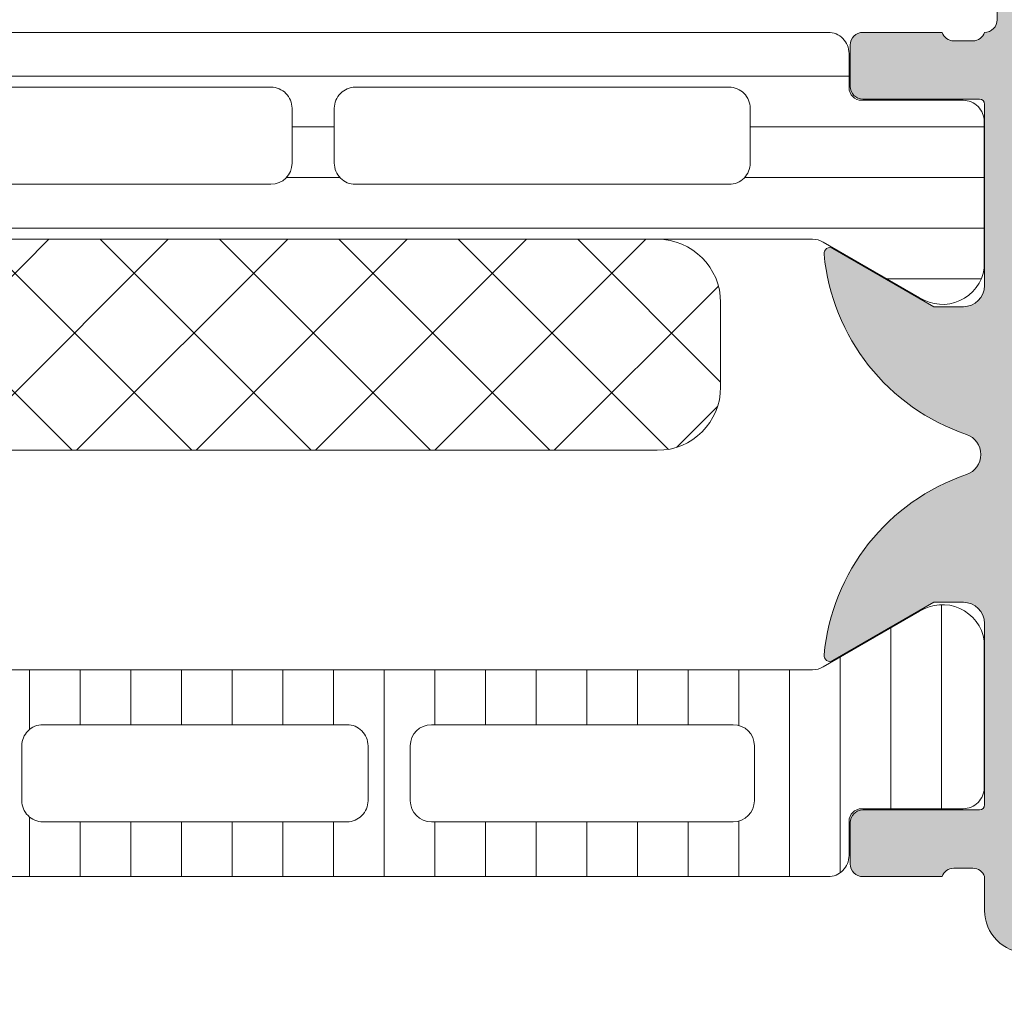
# Model space of a CAD drawing. Header units: millimetres. Extents: x 213386 to 459888, y 74252 to 208052.
# Tile 346 of 517: x 373081 to 373104, y 200445 to 200468. Entities that reach past the tile are written whole.
import ezdxf

# ---------------------------------------------------------------- set-up
doc = ezdxf.new("R2010")
doc.units = ezdxf.units.MM
doc.layers.get('Defpoints').update_dxf_attribs({"color": 255, "lineweight": 0})
doc.layers.add('FASÁDA DETAILNÍ', color=255, linetype='Continuous', lineweight=0)
doc.layers.add('NOVA', color=255, linetype='Continuous', lineweight=0)
doc.styles.add('CS-ROMANS', font='romans.shx', dxfattribs={"width": 0.75, "oblique": 5})
doc.dimstyles.new('A_KÓTA_50', dxfattribs={"dimtxt": 110, "dimasz": 2, "dimexe": 100, "dimexo": 1500, "dimgap": 40, "dimtad": 1, "dimrnd": 1, "dimdsep": 46, "dimtxsty": 'CS-ROMANS', "dimblk": 'KOT_CARA20', "dimcen": 45, "dimse1": 1, "dimse2": 1, "dimclrd": 256, "dimclre": 256, "dimclrt": 256, "dimadec": 0, "dimazin": 0, "dimtfac": 1, "dimtix": 1, "dimtmove": 2, "dimatfit": 3, "dimldrblk": 'OBLIQUE', "dimfxl": 100, "dimtolj": 1, "dimarcsym": 0})

# ---------------------------------------------------------------- blocks, each defined once
blk = doc.blocks.new('A$C29162560')
at = {"layer": 'FASÁDA DETAILNÍ'}
h = blk.add_hatch(color=256, dxfattribs=at)
edge = h.paths.add_edge_path()
edge.add_arc((-872.9380891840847, -1482.799959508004), 0.120000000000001, 270.0000000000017, 360.00000000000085, ccw=False)
edge.add_line((-872.9380891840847, -1482.919959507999), (-875.6980871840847, -1482.919959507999))
edge.add_arc((-875.6980871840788, -1483.219959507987), 0.3000000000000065, 450, 539.9999999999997)
edge.add_line((-875.9980871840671, -1483.219959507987), (-875.9980871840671, -1484.19993382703))
edge.add_arc((-875.6980871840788, -1484.19993382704), 0.3000000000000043, 179.9999999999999, 270)
edge.add_line((-875.6980871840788, -1484.499933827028), (-873.8180761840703, -1484.499933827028))
edge.add_arc((-873.5505328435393, -1484.578800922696), 0.2789255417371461, 88.83712992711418, 163.575405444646, ccw=False)
edge.add_line((-873.5448721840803, -1484.299932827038), (-873.0912781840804, -1484.299932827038))
edge.add_arc((-873.0856097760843, -1484.578770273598), 0.2788950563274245, 16.419876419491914, 91.16458937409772, ccw=False)
edge.add_line((-872.8180891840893, -1484.499933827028), (-872.8180891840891, -1485.300108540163))
edge.add_arc((-871.8180891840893, -1485.300108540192), 0.9999999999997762, 179.9999999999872, 269.9999999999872)
edge.add_line((-871.8180891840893, -1486.300108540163), (-868.3180818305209, -1486.300108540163))
edge.add_arc((-868.3181016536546, -1485.30008871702), 1.000019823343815, 270.0011357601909, 359.9988642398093)
edge.add_line((-867.3180818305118, -1485.300108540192), (-867.3180818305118, -1484.800108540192))
edge.add_line((-867.3180818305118, -1484.800108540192), (-869.8180818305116, -1484.800108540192))
edge.add_arc((-869.8180364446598, -1483.800063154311), 1.000045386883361, 180.0026002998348, 269.99739970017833, ccw=False)
edge.add_line((-870.8180818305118, -1483.800108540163), (-870.8180818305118, -1482.500090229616))
edge.add_arc((-869.8180293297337, -1482.500142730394), 1.000052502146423, 90.00300791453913, 179.9969920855, ccw=False)
edge.add_line((-869.8180818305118, -1481.500090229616), (-862.8180818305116, -1481.500090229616))
edge.add_arc((-862.3180818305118, -1482.025211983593), 0.7250881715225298, 46.40381611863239, 133.5961838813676, ccw=False)
edge.add_line((-861.8180818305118, -1481.500090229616), (-855.7839936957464, -1481.500090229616))
edge.add_arc((-855.7840461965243, -1482.500142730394), 1.000052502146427, 360.0030079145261, 449.9969920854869, ccw=False)
edge.add_line((-854.7839936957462, -1482.500090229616), (-854.7839936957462, -1483.800108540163))
edge.add_arc((-855.7840390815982, -1483.800063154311), 1.000045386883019, 270.00260029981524, 359.9973997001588, ccw=False)
edge.add_line((-855.7839936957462, -1484.800108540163), (-857.318081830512, -1484.800108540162))
edge.add_line((-857.3180818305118, -1484.800108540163), (-857.3180818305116, -1485.400114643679))
edge.add_line((-857.3180818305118, -1485.400114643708), (-856.2180757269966, -1486.500090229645))
edge.add_line((-856.2180757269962, -1486.500090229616), (-852.8180818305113, -1486.500090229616))
edge.add_line((-852.8180818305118, -1486.500090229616), (-852.8180818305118, -1459.500189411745))
edge.add_line((-852.8180818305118, -1459.500189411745), (-856.218075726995, -1459.500189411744))
edge.add_line((-856.2180757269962, -1459.500189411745), (-857.3180818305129, -1460.600164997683))
edge.add_line((-857.3180818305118, -1460.600164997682), (-857.318081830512, -1461.200171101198))
edge.add_line((-857.3180818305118, -1461.200171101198), (-855.783993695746, -1461.200171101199))
edge.add_arc((-855.7840390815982, -1462.200216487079), 1.000045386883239, 360.0026002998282, 449.99739970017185, ccw=False)
edge.add_line((-854.7839936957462, -1462.200171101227), (-854.7839936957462, -1463.500189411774))
edge.add_arc((-855.7840461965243, -1463.500136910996), 1.000052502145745, 270.00300791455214, 359.99699208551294, ccw=False)
edge.add_line((-855.7839936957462, -1464.500189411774), (-861.8180818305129, -1464.500189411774))
edge.add_arc((-862.3180818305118, -1463.975067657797), 0.7250881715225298, 226.4038161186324, 313.59618388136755, ccw=False)
edge.add_line((-862.8180818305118, -1464.500189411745), (-869.8180818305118, -1464.500189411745))
edge.add_arc((-869.8180293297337, -1463.500136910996), 1.000052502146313, 180.0030079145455, 269.99699208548, ccw=False)
edge.add_line((-870.8180818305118, -1463.500189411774), (-870.8180818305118, -1462.200171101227))
edge.add_arc((-869.8180364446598, -1462.200216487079), 1.000045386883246, 90.0026002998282, 179.9973997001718, ccw=False)
edge.add_line((-869.8180818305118, -1461.200171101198), (-867.3180818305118, -1461.200171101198))
edge.add_line((-867.3180818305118, -1461.200171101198), (-867.3180818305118, -1460.700171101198))
edge.add_arc((-868.3181016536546, -1460.70019092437), 1.000019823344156, 360.0011357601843, 449.9988642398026)
edge.add_line((-868.3180818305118, -1459.700171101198), (-872.8180818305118, -1459.700171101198))
edge.add_arc((-872.8180921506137, -1460.200160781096), 0.4999896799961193, 449.9988173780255, 540.0011826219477)
edge.add_line((-873.3180818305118, -1460.200171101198), (-873.318081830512, -1461.200171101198))
edge.add_line((-873.3180818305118, -1461.200171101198), (-872.5180787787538, -1461.200171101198))
edge.add_line((-872.518078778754, -1461.200171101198), (-872.5180787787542, -1464.200186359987))
edge.add_arc((-872.818086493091, -1464.200189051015), 0.3000077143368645, 269.9994860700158, 360.00051393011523, ccw=False)
edge.add_arc((-873.0856097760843, -1464.421360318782), 0.2788950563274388, 268.83541062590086, 343.5801235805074, ccw=False)
edge.add_line((-873.0912781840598, -1464.700197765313), (-873.5448721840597, -1464.700197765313))
edge.add_arc((-873.5505328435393, -1464.421329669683), 0.2789255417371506, 196.4245945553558, 271.1628700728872, ccw=False)
edge.add_line((-873.8180761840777, -1464.500196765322), (-875.6980871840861, -1464.500196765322))
edge.add_arc((-875.6980871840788, -1464.80019676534), 0.3000000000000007, 449.9999999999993, 539.9999999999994)
edge.add_line((-875.9980871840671, -1464.80019676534), (-875.9980871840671, -1465.780171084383))
edge.add_arc((-875.6980871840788, -1465.780171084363), 0.3000000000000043, 180, 270)
edge.add_line((-875.6980871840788, -1466.080171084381), (-872.9380891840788, -1466.080171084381))
edge.add_arc((-872.9380891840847, -1466.200171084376), 0.1200000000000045, 360, 449.9999999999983, ccw=False)
edge.add_line((-872.8180891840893, -1466.200171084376), (-872.8180891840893, -1470.500196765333))
edge.add_arc((-873.3180891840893, -1470.500196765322), 0.4999999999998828, 270.0000000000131, 360.0000000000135, ccw=False)
edge.add_line((-873.3180891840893, -1471.000196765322), (-874.0180891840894, -1471.000196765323))
edge.add_line((-874.0180891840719, -1471.000196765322), (-876.4109095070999, -1469.618701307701))
edge.add_arc((-876.4799693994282, -1469.738316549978), 0.1381197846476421, 419.9999999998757, 547.7024374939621)
edge.add_arc((-871.6386181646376, -1469.290698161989), 4.999999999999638, 185.3492280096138, 251.2905992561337)
edge.add_arc((-873.4028443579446, -1474.50006529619), 0.5000000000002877, 288.7094007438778, 431.2905992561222, ccw=False)
edge.add_arc((-871.6386181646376, -1479.709432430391), 4.999999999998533, 108.7094007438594, 174.6507719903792)
edge.add_arc((-876.4799693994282, -1479.261814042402), 0.1381197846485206, 172.2975625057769, 299.9999999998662)
edge.add_line((-876.4109095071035, -1479.381429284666), (-874.0180891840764, -1477.999933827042))
edge.add_line((-874.0180891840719, -1477.999933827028), (-873.3180891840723, -1477.999933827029))
edge.add_arc((-873.3180891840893, -1478.499933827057), 0.5000000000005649, 359.9999999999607, 449.99999999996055, ccw=False)
edge.add_line((-872.8180891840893, -1478.499933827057), (-872.8180891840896, -1482.799959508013))
edge = h.paths.add_edge_path(flags=16)
edge.add_arc((-854.9180879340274, -1467.50018178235), 0.5, 360, 450, ccw=False)
edge.add_line((-854.4180879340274, -1467.50018178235), (-854.4180879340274, -1479.500090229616))
edge.add_arc((-854.9180879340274, -1479.500090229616), 0.5, 270, 360, ccw=False)
edge.add_line((-854.9180879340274, -1480.000090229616), (-870.6180696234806, -1480.000090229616))
edge.add_arc((-870.6180696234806, -1479.500090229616), 0.5, 180, 270, ccw=False)
edge.add_line((-871.1180696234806, -1479.500090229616), (-871.1180696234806, -1467.50018178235))
edge.add_arc((-870.6180696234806, -1467.50018178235), 0.5, 90, 180, ccw=False)
edge.add_line((-870.6180696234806, -1467.00018178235), (-869.1180696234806, -1467.00018178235))
edge.add_line((-869.1180696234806, -1467.00018178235), (-869.1180696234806, -1466.50018178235))
edge.add_arc((-868.6180696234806, -1466.50018178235), 0.5000000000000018, 90.0000000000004, 180, ccw=False)
edge.add_line((-868.6180696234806, -1466.00018178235), (-856.9180879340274, -1466.00018178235))
edge.add_arc((-856.9180879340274, -1466.50018178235), 0.5, 360, 449.9999999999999, ccw=False)
edge.add_line((-856.4180879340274, -1466.50018178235), (-856.4180879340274, -1467.00018178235))
edge.add_line((-856.4180879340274, -1467.00018178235), (-854.9180879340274, -1467.00018178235))
h = blk.add_hatch(dxfattribs=at)
h.set_pattern_fill('LINIE', color=256, scale=1.2, angle=-1.272221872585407e-14, style=0)
h.set_pattern_definition([(360, (-915.9426948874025, -1483.783052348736), (2.939128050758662e-16, 1.2), [])])
edge = h.paths.add_edge_path()
edge.add_arc((-912.4079985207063, -1465.809279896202), 0.300000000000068, 269.9979247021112, 359.9979247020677)
edge.add_line((-912.1079985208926, -1465.809290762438), (-912.1079698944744, -1464.998959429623))
edge.add_arc((-911.6079725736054, -1464.998974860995), 0.4999973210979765, 89.99761772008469, 179.9982316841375, ccw=False)
edge.add_line((-911.6079517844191, -1464.498977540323), (-910.7668795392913, -1464.497656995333))
edge.add_arc((-910.7668795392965, -1464.297656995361), 0.1999999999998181, 270, 360.0000000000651)
edge.add_line((-910.5668795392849, -1464.297656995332), (-910.5668795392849, -1460.197656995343))
edge.add_arc((-910.0668795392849, -1460.197656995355), 0.5, 90, 180, ccw=False)
edge.add_line((-910.0668795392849, -1459.697656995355), (-909.2361303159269, -1459.697656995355))
edge.add_arc((-909.2361303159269, -1460.697656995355), 0.9999999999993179, 15.000000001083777, 90.00000000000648, ccw=False)
edge.add_line((-908.2702044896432, -1460.438837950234), (-908.066879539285, -1461.197656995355))
edge.add_line((-908.0668795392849, -1461.197656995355), (-909.0668795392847, -1461.197656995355))
edge.add_line((-909.0668795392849, -1461.197656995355), (-909.0668795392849, -1463.497656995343))
edge.add_arc((-908.0627530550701, -1463.495947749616), 1.004127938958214, 180.0975300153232, 269.7659122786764)
edge.add_line((-908.0668555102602, -1464.500067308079), (-905.0669771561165, -1464.500067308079))
edge.add_arc((-905.0710055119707, -1463.495947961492), 1.004127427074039, 270.2298596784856, 359.9024820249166)
edge.add_line((-904.0668795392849, -1463.497656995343), (-904.0668795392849, -1461.197656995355))
edge.add_line((-904.0668795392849, -1461.197656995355), (-905.0668795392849, -1461.197656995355))
edge.add_line((-905.0668795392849, -1461.197656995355), (-904.8635545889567, -1460.438837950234))
edge.add_arc((-903.897628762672, -1460.697656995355), 0.9999999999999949, 89.99999999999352, 164.9999999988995, ccw=False)
edge.add_line((-903.897628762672, -1459.697656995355), (-903.0668795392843, -1459.697656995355))
edge.add_arc((-903.0668795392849, -1460.197656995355), 0.5, 0, 90, ccw=False)
edge.add_line((-902.5668795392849, -1460.197656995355), (-902.5668795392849, -1464.297656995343))
edge.add_arc((-902.3627064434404, -1464.295928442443), 0.2041804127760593, 180.4850610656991, 268.8441310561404)
edge.add_line((-902.3668252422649, -1464.500067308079), (-876.5254584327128, -1464.500090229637))
edge.add_arc((-876.5254738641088, -1465.000087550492), 0.4999973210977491, -0.002382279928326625, 89.99823168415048, ccw=False)
edge.add_line((-876.0254765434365, -1465.000108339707), (-876.0255051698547, -1465.810439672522))
edge.add_arc((-875.7255051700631, -1465.810450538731), 0.300000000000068, 179.9979247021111, 269.9979247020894)
edge.add_line((-875.7255160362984, -1466.110450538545), (-873.3255176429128, -1466.110205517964))
edge.add_arc((-873.3255331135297, -1466.610201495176), 0.4999959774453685, -0.002377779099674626, 89.9982271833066, ccw=False)
edge.add_line((-872.825537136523, -1466.610222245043), (-872.8256637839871, -1470.086763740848))
edge.add_arc((-873.8154767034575, -1469.944417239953), 0.9999960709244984, 237.27090860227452, 351.8163166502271, ccw=False)
edge.add_line((-874.35614209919, -1470.785650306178), (-876.6397511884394, -1469.467097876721))
edge.add_arc((-876.8897668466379, -1469.900101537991), 0.5000000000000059, 59.99792810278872, 89.9978647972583)
edge.add_line((-876.8897482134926, -1469.40010153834), (-911.244016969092, -1469.399015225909))
edge.add_arc((-911.2440345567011, -1469.899015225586), 0.5000000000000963, 89.99798460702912, 119.9979213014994)
edge.add_line((-911.4940188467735, -1469.465993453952), (-913.7777234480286, -1470.784380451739))
edge.add_arc((-914.3183279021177, -1469.943108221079), 0.9999960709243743, 188.1795327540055, 302.7249408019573, ccw=False)
edge.add_line((-915.3081511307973, -1470.085383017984), (-915.3080244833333, -1466.608841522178))
edge.add_arc((-914.8080285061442, -1466.608856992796), 0.4999959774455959, 89.9976222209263, 179.9982271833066, ccw=False)
edge.add_line((-914.8080077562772, -1466.108861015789), (-912.4080093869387, -1466.109279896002))
edge = h.paths.add_edge_path(flags=16)
edge.add_line((-888.2168857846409, -1466.299555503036), (-888.2168857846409, -1467.599549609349))
edge.add_arc((-887.7168894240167, -1467.5995532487), 0.4999963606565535, 179.9995829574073, 270.0004170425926)
edge.add_line((-887.7168857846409, -1468.099549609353), (-878.8668918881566, -1468.099549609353))
edge.add_arc((-878.8668882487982, -1467.5995532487), 0.4999963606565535, 269.9995829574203, 360.0004170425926)
edge.add_line((-878.366891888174, -1467.599549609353), (-878.366891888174, -1466.299555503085))
edge.add_arc((-878.8668918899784, -1466.299538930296), 0.5000000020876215, 359.9981008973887, 449.9999997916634)
edge.add_line((-878.8668918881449, -1465.7995389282), (-887.7168857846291, -1465.7995389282))
edge.add_arc((-887.7168857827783, -1466.299538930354), 0.5000000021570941, 90.00000021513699, 180.0018990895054)
edge = h.paths.add_edge_path(flags=16)
edge.add_arc((-898.4168918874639, -1466.2995389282), 0.5, 89.99999999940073, 180)
edge.add_line((-898.9168918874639, -1466.2995389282), (-898.9168918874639, -1467.599549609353))
edge.add_arc((-898.4168918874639, -1467.599549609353), 0.5, 180, 270.0000000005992)
edge.add_line((-898.4168918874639, -1468.099549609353), (-889.7168857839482, -1468.099549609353))
edge.add_arc((-889.7168857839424, -1467.599549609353), 0.5, 270.0000000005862, 359.9999999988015)
edge.add_line((-889.2168857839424, -1467.599549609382), (-889.2168857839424, -1466.29953892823))
edge.add_arc((-889.7168857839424, -1466.2995389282), 0.5, 359.9999999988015, 449.9999999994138)
edge.add_line((-889.7168857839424, -1465.7995389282), (-898.4168918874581, -1465.7995389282))
edge = h.paths.add_edge_path(flags=16)
edge.add_arc((-900.4168882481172, -1467.599553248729), 0.4999963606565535, 269.9995829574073, 360.0004170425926)
edge.add_line((-899.9168918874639, -1467.599549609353), (-899.9168918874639, -1466.299555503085))
edge.add_arc((-900.4168918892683, -1466.299538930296), 0.5000000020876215, 359.9981008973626, 449.9999997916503)
edge.add_line((-900.4168918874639, -1465.7995389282), (-909.2669010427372, -1465.7995389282))
edge.add_arc((-909.2669010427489, -1466.299523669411), 0.4999847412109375, 89.99999999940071, 180)
edge.add_line((-909.7668857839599, -1466.299523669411), (-909.7668857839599, -1467.599534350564))
edge.add_arc((-909.2668705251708, -1467.599534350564), 0.5000152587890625, 180, 270.0000000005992)
edge.add_line((-909.2668705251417, -1468.099549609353), (-900.4168918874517, -1468.099549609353))
h = blk.add_hatch(dxfattribs=at)
h.set_pattern_fill('NETZ', color=256, scale=2, angle=45, style=0)
h.set_pattern_definition([(45, (0, 0), (-1.414213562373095, 1.414213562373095), []), (135, (0, 0), (-1.414213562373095, -1.414213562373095), [])])
h.paths.add_polyline_path([(-907.5670052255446, -1474.400825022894, -0.4142135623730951), (-909.0670052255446, -1472.900825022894), (-909.0670052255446, -1470.900825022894, -0.4142135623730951), (-907.5670052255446, -1469.400825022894), (-880.5670052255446, -1469.400825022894, -0.4142135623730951), (-879.0670052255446, -1470.900825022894), (-879.0670052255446, -1472.900825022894, -0.4142135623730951), (-880.5670052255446, -1474.400825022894)])
h = blk.add_hatch(dxfattribs=at)
h.set_pattern_fill('_USER', color=256, scale=1.2, angle=90, style=0, pattern_type=0)
h.set_pattern_definition([(90, (0, 0), (-1.2, 7.347638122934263e-17), [])])
edge = h.paths.add_edge_path()
edge.add_line((-906.4939719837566, -1479.533078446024), (-908.777628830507, -1478.214608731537))
edge.add_arc((-909.3182637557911, -1479.055861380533), 0.9999960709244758, 417.2729839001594, 531.8183919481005)
edge.add_line((-910.3080818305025, -1478.913550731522), (-910.3080818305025, -1482.390092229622))
edge.add_arc((-909.8080858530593, -1482.390094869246), 0.4999959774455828, 179.9996975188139, 270.0003024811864)
edge.add_line((-909.8080832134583, -1482.890090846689), (-907.408084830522, -1482.889758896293))
edge.add_arc((-907.408084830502, -1483.189758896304), 0.3000000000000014, 360, 449.9999999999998, ccw=False)
edge.add_line((-907.1080848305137, -1483.189758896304), (-907.1080848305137, -1484.000090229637))
edge.add_arc((-906.608087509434, -1484.000092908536), 0.4999973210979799, 179.999693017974, 270.0003069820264)
edge.add_line((-906.6080848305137, -1484.500090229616), (-876.5256105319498, -1484.500090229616))
edge.add_arc((-876.525607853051, -1484.000092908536), 0.4999973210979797, 269.9996930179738, 360.0003069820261)
edge.add_line((-876.0256105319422, -1484.000090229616), (-876.0256105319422, -1483.189758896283))
edge.add_arc((-875.7256105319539, -1483.189758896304), 0.3000000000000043, 90, 180, ccw=False)
edge.add_line((-875.7256105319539, -1482.889758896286), (-873.3256121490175, -1482.890090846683))
edge.add_arc((-873.3256095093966, -1482.390094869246), 0.4999959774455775, 269.9996975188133, 360.0003024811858)
edge.add_line((-872.8256135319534, -1482.390092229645), (-872.8256135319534, -1478.913550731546))
edge.add_arc((-873.8154316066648, -1479.055861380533), 0.9999960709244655, 368.1816080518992, 482.7270160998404)
edge.add_line((-874.3560665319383, -1478.214608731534), (-876.6397233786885, -1479.533078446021))
edge.add_arc((-876.8897233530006, -1479.10006572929), 0.5000000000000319, 270.00005990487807, 299.9999965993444, ccw=False)
edge.add_line((-876.8897228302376, -1479.60006572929), (-906.2439725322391, -1479.60006572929))
edge.add_arc((-906.2439720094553, -1479.10006572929), 0.5000000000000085, 240.0000034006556, 269.9999400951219, ccw=False)
edge = h.paths.add_edge_path(flags=16)
edge.add_line((-885.9172548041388, -1480.900076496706), (-878.7672303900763, -1480.900091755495))
edge.add_arc((-878.7672739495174, -1481.400135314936), 0.5000435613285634, 360.0049911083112, 449.9950088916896, ccw=False)
edge.add_line((-878.2672303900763, -1481.400091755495), (-878.2672303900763, -1482.700100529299))
edge.add_arc((-878.7672427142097, -1482.700072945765), 0.5000123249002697, 270.00141220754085, 359.9968392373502, ccw=False)
edge.add_line((-878.7672303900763, -1483.20008527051), (-885.9172548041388, -1483.20008527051))
edge.add_arc((-885.9172112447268, -1482.700041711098), 0.5000435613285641, 180.0049911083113, 269.9950088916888, ccw=False)
edge.add_line((-886.4172548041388, -1482.70008527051), (-886.4172548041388, -1481.400076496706))
edge.add_arc((-885.9172112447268, -1481.400120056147), 0.5000435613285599, 90.00499110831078, 179.9950088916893, ccw=False)
edge = h.paths.add_edge_path(flags=16)
edge.add_line((-904.2672543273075, -1480.900076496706), (-897.1172284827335, -1480.900076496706))
edge.add_arc((-897.1172720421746, -1481.400120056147), 0.5000435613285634, 360.0049911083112, 449.9950088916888, ccw=False)
edge.add_line((-896.6172284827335, -1481.400076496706), (-896.6172284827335, -1482.70008527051))
edge.add_arc((-897.1172720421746, -1482.700041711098), 0.5000435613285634, 270.0049911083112, 359.9950088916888, ccw=False)
edge.add_line((-897.1172284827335, -1483.20008527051), (-904.2672543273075, -1483.20008527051))
edge.add_arc((-904.2672107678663, -1482.700041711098), 0.5000435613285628, 180.0049911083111, 269.99500889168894, ccw=False)
edge.add_line((-904.7672543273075, -1482.70008527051), (-904.7672543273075, -1481.400076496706))
edge.add_arc((-904.2672107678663, -1481.400120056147), 0.5000435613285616, 90.004991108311, 179.995008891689, ccw=False)
edge = h.paths.add_edge_path(flags=16)
edge.add_line((-895.1172284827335, -1480.900076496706), (-887.9172548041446, -1480.900076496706))
edge.add_arc((-887.9172040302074, -1481.400025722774), 0.4999492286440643, -0.005818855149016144, 90.00581885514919, ccw=False)
edge.add_line((-887.4172548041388, -1481.400076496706), (-887.4172548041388, -1482.70008527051))
edge.add_arc((-887.9172040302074, -1482.70013604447), 0.4999492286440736, 269.9941811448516, 360.00581885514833, ccw=False)
edge.add_line((-887.9172548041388, -1483.20008527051), (-895.1172284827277, -1483.20008527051))
edge.add_arc((-895.1172792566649, -1482.70013604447), 0.4999492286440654, 179.9941811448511, 270.005818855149, ccw=False)
edge.add_line((-895.6172284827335, -1482.70008527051), (-895.6172284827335, -1481.400076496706))
edge.add_arc((-895.1172792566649, -1481.400025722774), 0.4999492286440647, 89.99418114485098, 180.005818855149, ccw=False)
for p, q in [((-872.518078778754, -1461.200171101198), (-872.518078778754, -1464.200186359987)), ((-873.8180761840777, -1464.500196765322), (-875.6980871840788, -1464.500196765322)), ((-875.9980871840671, -1464.80019676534), (-875.9980871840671, -1465.780171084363)), ((-873.0912781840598, -1464.700197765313), (-873.5448721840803, -1464.700197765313)), ((-875.6980871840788, -1466.080171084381), (-872.9380891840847, -1466.080171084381)), ((-872.8180891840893, -1466.200171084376), (-872.8180891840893, -1470.500196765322)), ((-874.0180891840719, -1471.000196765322), (-876.4109095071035, -1469.618701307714)), ((-873.3180891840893, -1471.000196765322), (-874.0180891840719, -1471.000196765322)), ((-876.4109095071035, -1479.381429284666), (-874.0180891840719, -1477.999933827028)), ((-874.0180891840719, -1477.999933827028), (-873.3180891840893, -1477.999933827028)), ((-874.3560665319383, -1478.214608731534), (-876.6397233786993, -1479.533078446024)), ((-872.8180891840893, -1478.499933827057), (-872.8180891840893, -1482.799959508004)), ((-872.8256135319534, -1482.390092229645), (-872.8256135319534, -1478.913550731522)), ((-876.8897228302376, -1479.60006572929), (-906.2439725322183, -1479.60006572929)), ((-895.1172284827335, -1480.900076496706), (-887.9172548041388, -1480.900076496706)), ((-885.9172548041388, -1480.900076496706), (-878.7672303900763, -1480.900091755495)), ((-895.6172284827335, -1482.70008527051), (-895.6172284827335, -1481.400076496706)), ((-887.4172548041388, -1481.400076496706), (-887.4172548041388, -1482.70008527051)), ((-886.4172548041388, -1482.70008527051), (-886.4172548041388, -1481.400076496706)), ((-878.2672303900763, -1481.400091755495), (-878.2672303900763, -1482.700100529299)), ((-875.7256105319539, -1482.889758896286), (-873.3256121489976, -1482.890090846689)), ((-872.9380891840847, -1482.919959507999), (-875.6980871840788, -1482.919959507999)), ((-887.9172548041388, -1483.20008527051), (-895.1172284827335, -1483.20008527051)), ((-878.7672303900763, -1483.20008527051), (-885.9172548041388, -1483.20008527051)), ((-876.0256105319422, -1484.000090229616), (-876.0256105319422, -1483.189758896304)), ((-875.9980871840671, -1483.219959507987), (-875.9980871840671, -1484.19993382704)), ((-873.5448721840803, -1484.299932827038), (-873.0912781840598, -1484.299932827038)), ((-906.6080848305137, -1484.500090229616), (-876.5256105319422, -1484.500090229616)), ((-875.6980871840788, -1484.499933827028), (-873.8180761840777, -1484.499933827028)), ((-872.8180891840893, -1484.499933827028), (-872.8180891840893, -1485.300108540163))]:
    blk.add_line(p, q, dxfattribs=at)
blk.add_lwpolyline([(-902.3668252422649, -1464.500067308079), (-876.525458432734, -1464.500090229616, -0.4142167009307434), (-876.0254765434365, -1465.000108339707), (-876.0255051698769, -1465.810439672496, 0.414213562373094), (-875.7255160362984, -1466.110450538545), (-873.3255176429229, -1466.110205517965, -0.414216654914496), (-872.825537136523, -1466.610222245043), (-872.8256637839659, -1470.086763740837, -0.5460410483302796), (-874.35614209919, -1470.785650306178), (-876.639751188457, -1469.467097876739, 0.1316522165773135), (-876.8897482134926, -1469.40010153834), (-911.2440169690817, -1469.399015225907, 0.1316522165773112)], format="xyb", dxfattribs=at)
for points in [[(-898.4168918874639, -1465.7995389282, 0.4142135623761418), (-898.9168918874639, -1466.2995389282), (-898.9168918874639, -1467.599549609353, 0.4142135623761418), (-898.4168918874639, -1468.099549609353), (-889.7168857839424, -1468.099549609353, 0.4142135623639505), (-889.2168857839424, -1467.599549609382), (-889.2168857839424, -1466.29953892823, 0.414213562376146), (-889.7168857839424, -1465.7995389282)], [(-888.2168857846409, -1466.299555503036), (-888.2168857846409, -1467.599549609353, 0.414217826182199), (-887.7168857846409, -1468.099549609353), (-878.866891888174, -1468.099549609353, 0.4142178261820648), (-878.366891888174, -1467.599549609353), (-878.366891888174, -1466.299555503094, 0.4142232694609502), (-878.8668918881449, -1465.7995389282), (-887.7168857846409, -1465.7995389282, 0.4142232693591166)], [(-880.5670052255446, -1469.400825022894), (-907.5670052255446, -1469.400825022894, 0.414213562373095), (-909.0670052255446, -1470.900825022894), (-909.0670052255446, -1472.900825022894, 0.414213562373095), (-907.5670052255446, -1474.400825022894), (-880.5670052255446, -1474.400825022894, 0.414213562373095), (-879.0670052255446, -1472.900825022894), (-879.0670052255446, -1470.900825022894, 0.414213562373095)]]:
    blk.add_lwpolyline(points, format="xyb", close=True, dxfattribs=at)
for centre, radius, start, end in [((-872.818086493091, -1464.200189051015), 0.3000077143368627, 269.9994860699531, 0.0005139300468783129), ((-875.6980871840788, -1464.80019676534), 0.3000000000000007, 90, 180), ((-873.5505328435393, -1464.421329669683), 0.278925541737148, 196.4245945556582, 271.1628700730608), ((-873.0856097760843, -1464.421360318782), 0.2788950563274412, 268.8354106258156, 343.5801235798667), ((-875.6980871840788, -1465.780171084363), 0.3000000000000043, 180, 270), ((-872.9380891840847, -1466.200171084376), 0.1200000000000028, 0, 90), ((-876.4799693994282, -1469.738316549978), 0.1381197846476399, 59.99999999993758, 187.7024374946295), ((-871.6386181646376, -1469.290698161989), 4.999999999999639, 185.3492280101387, 251.2905992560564), ((-873.3180891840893, -1470.500196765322), 0.4999999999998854, 270, 0), ((-873.4028443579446, -1474.50006529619), 0.5000000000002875, 288.7094007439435, 71.29059925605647), ((-871.6386181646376, -1479.709432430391), 4.999999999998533, 108.7094007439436, 174.6507719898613), ((-873.8154316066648, -1479.055861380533), 0.99999607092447, 8.181608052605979, 122.7270160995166), ((-873.3180891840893, -1478.499933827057), 0.500000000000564, 0, 90), ((-876.4799693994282, -1479.261814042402), 0.1381197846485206, 172.2975625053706, 300.0000000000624), ((-876.8897233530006, -1479.10006572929), 0.5000000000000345, 270.0000599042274, 299.9999965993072), ((-895.1172792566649, -1481.400025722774), 0.4999492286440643, 89.99418114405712, 180.0058188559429), ((-887.9172040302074, -1481.400025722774), 0.4999492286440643, 359.9941811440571, 90.00581885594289), ((-885.9172112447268, -1481.400120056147), 0.5000435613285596, 90.00499110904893, 179.9950088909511), ((-878.7672739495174, -1481.400135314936), 0.5000435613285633, 0.004991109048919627, 89.99500889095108), ((-873.3256095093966, -1482.390094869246), 0.4999959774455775, 269.9996975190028, 0.0003024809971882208), ((-895.1172792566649, -1482.70013604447), 0.4999492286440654, 179.9941811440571, 270.0058188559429), ((-887.9172040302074, -1482.70013604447), 0.4999492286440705, 269.9941811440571, 0.005818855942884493), ((-885.9172112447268, -1482.700041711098), 0.500043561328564, 180.0049911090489, 269.9950088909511), ((-878.7672427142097, -1482.700072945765), 0.500012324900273, 270.001412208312, 359.9968392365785), ((-872.9380891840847, -1482.799959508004), 0.1199999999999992, 270, 0), ((-875.7256105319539, -1483.189758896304), 0.3000000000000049, 90, 180), ((-875.6980871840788, -1483.219959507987), 0.3000000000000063, 90, 180), ((-876.525607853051, -1484.000092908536), 0.4999973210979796, 269.9996930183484, 0.0003069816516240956), ((-875.6980871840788, -1484.19993382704), 0.3000000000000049, 180, 270), ((-873.5505328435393, -1484.578800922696), 0.2789255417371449, 88.83712992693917, 163.5754054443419), ((-873.0856097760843, -1484.578770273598), 0.2788950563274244, 16.41987642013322, 91.1645893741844), ((-871.8180891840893, -1485.300108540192), 0.9999999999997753, 180, 270)]:
    blk.add_arc(centre, radius, start, end, dxfattribs=at)
blk = doc.blocks.new('KOT_CARA20')
for p, q in [((0, 20), (0, -20)), ((0, 1.77635683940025e-15), (14.14213562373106, 14.14213562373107)), ((0, 1.77635683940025e-15), (-14.14213562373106, -14.14213562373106))]:
    blk.add_line(p, q)
blk = doc.blocks.new('*D3950')
at = {"lineweight": -2, "transparency": 16777216}
blk.add_line((373745.5484535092, 181384.1544280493), (373745.5484535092, 202680.1544280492), dxfattribs=at)
at = {"layer": 'Defpoints', "color": 0, "transparency": 16777216}
for p in [(373428.8610481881, 202682.1544280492), (373745.5484535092, 202682.1544280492), (373010.8245114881, 181382.1544280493)]:
    blk.add_point(p, dxfattribs=at)
at = {"lineweight": -2, "transparency": 16777216, "xscale": 2, "yscale": 2, "zscale": 2}
for p, rotation in [((373745.5484535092, 202682.1544280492), 90), ((373745.5484535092, 181382.1544280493), 270)]:
    blk.add_blockref('KOT_CARA20', p, dxfattribs=dict(at, rotation=rotation))
at = {"transparency": 16777216, "insert": (373643.048453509, 192725.8304927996), "char_height": 110, "attachment_point": 5, "rotation": 90, "style": 'CS-ROMANS'}
blk.add_mtext('\\A1;21300', dxfattribs=at)
blk = doc.blocks.new('_OBLIQUE')
at = {"color": 0, "linetype": 'ByBlock', "ltscale": 15}
blk.add_line((-0.5, -0.5), (0.5, 0.5), dxfattribs=at)

msp = doc.modelspace()

# ---------------------------------------------------------------- block references
at = {"layer": 'NOVA'}
msp.add_blockref('A$C29162560', (373976.6382373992, 201932.1544280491), dxfattribs=at)

# ---------------------------------------------------------------- dimensions: what is measured, and where the dimension line sits
dim = msp.add_linear_dim(base=(373745.5484535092, 202682.1544280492), p1=(373010.824511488, 181382.1544280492), p2=(373428.8610481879, 202682.1544280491), angle=90, dimstyle='A_KÓTA_50')
dim.commit()
dim.dimension.update_dxf_attribs({"geometry": '*D3950', "text_midpoint": (373643.048453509, 192725.8304927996), "dimtype": 160})

doc.saveas('drawing.dxf')
